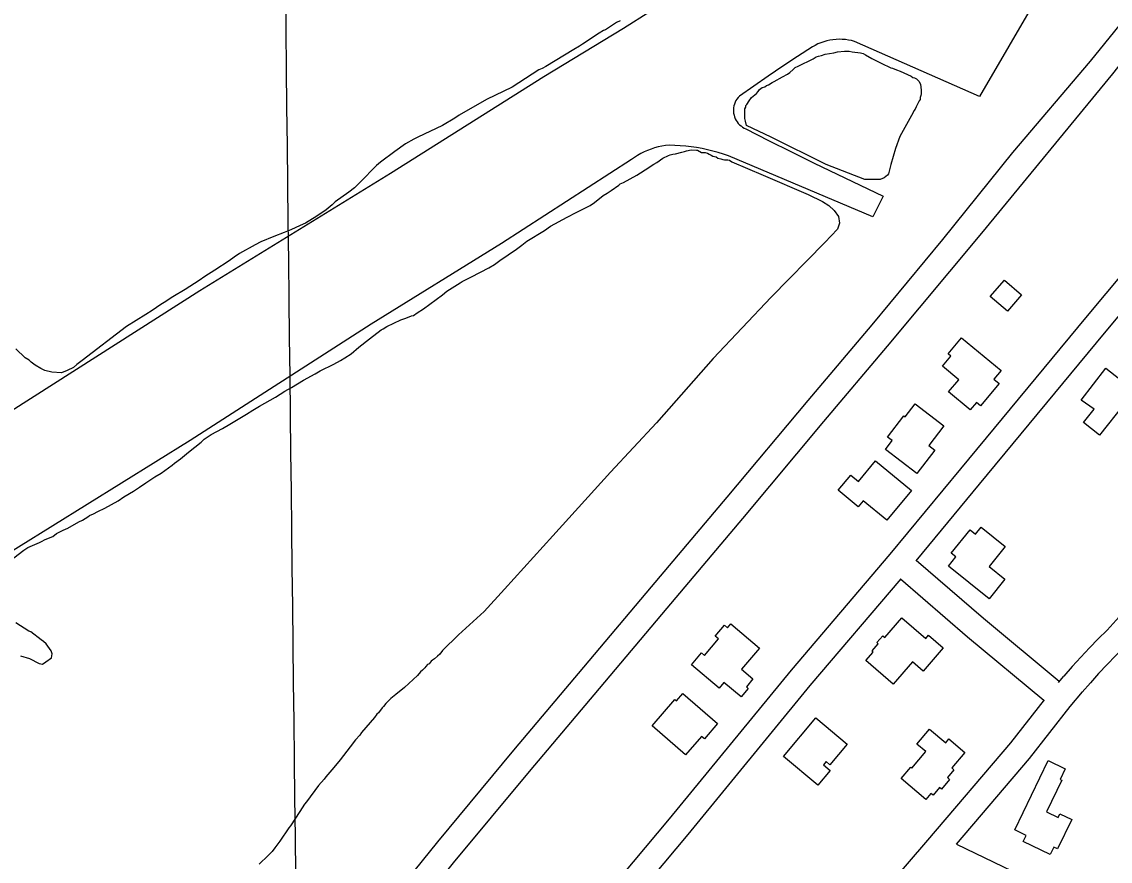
# Model space of a CAD drawing. Extents: x 3683613 to 3738215, y 469626 to 495384.
# Drawn here: x 3703185 to 3704528, y 491526 to 492561 of the extents above; entities that cross this region are included whole.
import ezdxf

# ---------------------------------------------------------------- set-up
doc = ezdxf.new("R2010")
doc.units = 0
for name, color, linetype in [('V-BLDG-OTLN', 7, 'Continuous'), ('V-GRID-MAJR', 7, 'Continuous'), ('V-ROAD-CNTR', 7, 'Continuous'), ('V-RUNW-EDGE', 7, 'Continuous'), ('V-SITE-VEGE', 7, 'Continuous'), ('V-TOPO-SHOR', 7, 'Continuous')]:
    doc.layers.add(name, color=color, linetype=linetype)

msp = doc.modelspace()

# ---------------------------------------------------------------- linework, layer by layer
at = {"layer": 'V-BLDG-OTLN'}
for points in [[(3704400.687, 492204.174), (3704379.58, 492222.20300000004), (3704396.918, 492242.499), (3704418.0270000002, 492224.47000000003)], [(3704344.174, 492171.38), (3704392.839, 492130.794), (3704384.059, 492120.268), (3704390.487, 492114.908), (3704367.542, 492087.397), (3704362.411, 492091.67600000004), (3704354.721, 492082.458), (3704328.198, 492104.57800000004), (3704340.643, 492119.50200000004), (3704320.653, 492136.175), (3704330.887, 492148.444), (3704327.4420000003, 492151.31700000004)], [(3704522.145, 492133.699), (3704568.006, 492097.58400000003), (3704554.8680000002, 492080.89900000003), (3704544.309, 492089.216), (3704514.443, 492051.287), (3704494.741, 492066.803), (3704507.66, 492083.207), (3704491.661, 492094.533)], [(3704286.951, 492089.86100000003), (3704322.258, 492062.762), (3704303.66, 492038.532), (3704311.234, 492032.72000000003), (3704289.083, 492003.857), (3704250.259, 492033.65400000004), (3704258.596, 492044.516), (3704252.95, 492048.85000000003), (3704273.088, 492075.08900000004), (3704274.6750000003, 492073.87)], [(3704237.967, 492019.43), (3704282.261, 491983.07800000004), (3704252.071, 491946.292), (3704222.83, 491970.289), (3704216.782, 491962.92), (3704192.108, 491983.17100000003), (3704207.554, 492001.988), (3704217.173, 491994.092)], [(3704398.11, 491913.936), (3704378.204, 491889.206), (3704397.668, 491873.537), (3704378.1240000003, 491849.264), (3704327.915, 491889.68700000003), (3704337.098, 491901.09500000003), (3704331.454, 491905.637), (3704354.699, 491934.512), (3704361.273, 491929.22000000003), (3704368.293, 491937.94)], [(3704259.952, 491744.21), (3704226.238, 491773.369), (3704235.188, 491783.716), (3704233.684, 491785.016), (3704241.336, 491793.86), (3704239.611, 491795.35000000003), (3704246.88, 491803.753), (3704249.47, 491801.51300000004), (3704270.608, 491825.95), (3704300.089, 491800.45), (3704303.4620000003, 491804.349), (3704321.468, 491788.77400000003), (3704296.673, 491760.108), (3704283.537, 491771.473)], [(3704045.182, 491739.219), (3704010.944, 491768.126), (3704023.173, 491782.614), (3704027.039, 491779.347), (3704044.38, 491799.889), (3704040.345, 491803.293), (3704051.8200000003, 491816.885), (3704055.605, 491813.688), (3704059.545, 491818.356), (3704094.719, 491788.656), (3704072.632, 491762.494), (3704086.818, 491750.518), (3704078.6550000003, 491740.849), (3704081.086, 491738.797), (3704072.222, 491728.299), (3704051.052, 491746.172)], [(3704000.2600000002, 491732.577), (3704043.239, 491695.465), (3704026.9450000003, 491676.591), (3704023.39, 491679.661), (3704003.686, 491656.84), (3703962.355, 491692.531), (3703990.577, 491725.215), (3703992.481, 491723.57)], [(3704164.478, 491702.603), (3704203.1, 491670.242), (3704181.637, 491644.63), (3704176.951, 491648.554), (3704173.682, 491644.657), (3704182.132, 491637.575), (3704166.981, 491619.493), (3704124.598, 491655.005)], [(3704300.091, 491601.847), (3704269.453, 491627.574), (3704281.401, 491641.802), (3704282.802, 491640.62200000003), (3704299.964, 491661.063), (3704288.9820000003, 491670.28500000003), (3704304.5270000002, 491688.797), (3704324.6520000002, 491671.895), (3704328.525, 491676.507), (3704348.2, 491659.984), (3704332.042, 491640.745), (3704334.79, 491638.435), (3704326.69, 491628.791), (3704329.398, 491626.517), (3704319.4050000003, 491614.619), (3704316.9250000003, 491616.699), (3704308.93, 491607.17600000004), (3704306.37, 491609.324)], [(3704450.889, 491649.924), (3704472.045, 491639.743), (3704465.7490000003, 491626.66500000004), (3704467.756, 491625.69800000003), (3704449.015, 491586.75800000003), (3704463.378, 491579.846), (3704465.528, 491584.32), (3704479.9560000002, 491577.378), (3704462.415, 491540.929), (3704457.795, 491543.15400000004), (3704453.328, 491533.876), (3704420.091, 491549.871), (3704423.835, 491557.647), (3704409.7430000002, 491564.43)]]:
    msp.add_lwpolyline(points, close=True, dxfattribs=at)
at = {"layer": 'V-GRID-MAJR'}
msp.add_spline([(3703712.5700000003, 475224.829), (3703642.089, 481281.841), (3703571.5670000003, 487342.321), (3703501.045, 493402.81200000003), (3703501.005, 493406.26900000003)], degree=3, dxfattribs=at)
at = {"layer": 'V-ROAD-CNTR'}
for points in [[(3705213.988344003, 493060.22968476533), (3705092.8624941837, 492913.7112065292), (3704971.7010291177, 492768.7306329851), (3704808.762324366, 492572.011733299), (3704647.453351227, 492376.1204823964), (3704496.904375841, 492196.0598641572), (3704342.71224487, 492009.7620840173), (3704255.763635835, 491904.5620408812), (3704133.8226358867, 491761.51188631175), (3703983.5570396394, 491577.8668278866), (3703808.0021071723, 491368.1407479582), (3703616.866520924, 491137.50128690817)], [(3705242.6413207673, 493047.80543103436), (3705115.9335058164, 492894.53479347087), (3704994.7629708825, 492749.5433670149), (3704831.8936756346, 492552.908266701), (3704670.5406487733, 492356.96351760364), (3704519.9676241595, 492176.87413584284), (3704365.8297551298, 491990.6419159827), (3704287.805897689, 491896.2400243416)], [(3704611.7778563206, 491909.33147778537), (3704601.7763253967, 491898.0511280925), (3704575.692535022, 491868.7987645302), (3704549.5267000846, 491839.6211714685), (3704523.539737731, 491810.80534631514), (3704512.8040065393, 491800.12461475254), (3704501.8848308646, 491788.876003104), (3704491.159436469, 491777.4430376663), (3704480.630025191, 491765.8267259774), (3704470.3865189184, 491754.1250478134)], [(3704464.6365200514, 491747.2291250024), (3704370.998818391, 491824.971773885), (3704288.1568355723, 491896.6646278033)], [(3704269.071030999, 491873.92842558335), (3704156.8493641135, 491742.28011368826), (3704006.668960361, 491558.7391721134), (3703831.053892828, 491348.94125204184), (3703639.965479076, 491118.3587130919)], [(3704445.784659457, 491723.8887863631), (3704351.599181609, 491802.086226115), (3704268.8645380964, 491873.68618678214)], [(3704602.3505775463, 491853.6181042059), (3704598.0554649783, 491848.8012354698), (3704571.8332999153, 491819.5608285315), (3704545.274262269, 491790.1106536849), (3704534.1479934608, 491779.0413852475), (3704523.589169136, 491768.16399689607), (3704513.214563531, 491757.1049623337), (3704503.031974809, 491745.8712740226), (3704492.9594810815, 491734.3649521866)], [(3704463.898076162, 491746.34261078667), (3704470.147648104, 491753.8453262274)], [(3704338.032358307, 491546.8624793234), (3704428.081418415, 491652.57404150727), (3704478.249424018, 491716.6982363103), (3704493.1983518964, 491734.64467377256)], [(3704108.5828274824, 491320.3686849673), (3704222.322815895, 491458.16397433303), (3704302.6046360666, 491551.53615737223), (3704404.838581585, 491671.5519584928), (3704446.355318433, 491724.6181964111)], [(3704338.0054052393, 491546.83083822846), (3704475.2442684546, 491480.41829837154), (3704675.8770333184, 491383.7194512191), (3704824.586966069, 491313.949933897), (3704833.010506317, 491309.59096549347), (3704841.238512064, 491305.0444876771), (3704849.338025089, 491300.27139224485), (3704857.303065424, 491295.27794476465), (3704865.128162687, 491290.0657459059), (3704872.8050007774, 491284.6417564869), (3704880.331289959, 491279.00776155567), (3704888.095453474, 491272.85309381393), (3704900.148246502, 491261.27721733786), (3704911.7476044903, 491250.386247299), (3704923.4701786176, 491239.6303304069), (3704935.1463032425, 491229.15558570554), (3704941.4780638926, 491223.9205810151)]]:
    msp.add_lwpolyline(points, dxfattribs=at)
at = {"layer": 'V-RUNW-EDGE'}
for points in [[(3704438.63, 492593.6339999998), (3704366.446, 492468.9049999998), (3704212.17, 492536.80399999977), (3704208.443, 492537.77699999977), (3704204.664, 492538.5249999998), (3704200.849, 492539.04899999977), (3704197.009, 492539.34799999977), (3704193.159, 492539.4219999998), (3704189.31, 492539.26799999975), (3704185.477, 492538.88699999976), (3704181.673, 492538.2809999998), (3704177.909, 492537.4539999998), (3704174.204, 492536.4069999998), (3704170.5670000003, 492535.14099999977), (3704167.0100000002, 492533.66499999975), (3704163.544, 492531.9809999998), (3704160.186, 492530.0969999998), (3704141.92, 492518.30499999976), (3704123.772, 492506.32799999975), (3704105.748, 492494.1669999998), (3704087.844, 492481.82799999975), (3704070.068, 492469.30599999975), (3704068.495, 492467.6109999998), (3704067.088, 492465.7759999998), (3704065.861, 492463.8139999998), (3704064.825, 492461.7429999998), (3704063.989, 492459.5839999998), (3704063.36, 492457.35999999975), (3704062.9450000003, 492455.0849999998), (3704062.7460000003, 492452.77699999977), (3704062.767, 492450.46299999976), (3704063.004, 492448.1609999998), (3704063.461, 492445.89199999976), (3704064.126, 492443.67399999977), (3704065.001, 492441.5309999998), (3704066.072, 492439.47899999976), (3704067.3340000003, 492437.53799999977), (3704068.771, 492435.72499999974), (3704070.375, 492434.05599999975), (3704072.128, 492432.54499999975), (3704074.014, 492431.20699999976), (3704076.021, 492430.05399999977), (3704078.127, 492429.0959999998), (3704106.1350000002, 492414.80099999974), (3704134.231, 492400.68599999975), (3704162.42, 492386.75099999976), (3704190.697, 492372.9969999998), (3704219.062, 492359.4269999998), (3704247.5100000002, 492346.0349999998), (3704234.561, 492320.67499999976), (3704056.805, 492395.60299999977), (3704050.364, 492397.78999999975), (3704043.859, 492399.7869999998), (3704037.3000000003, 492401.58899999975), (3704030.6890000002, 492403.19699999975), (3704024.035, 492404.6059999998), (3704017.34, 492405.8139999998), (3704010.612, 492406.82599999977), (3704003.858, 492407.63699999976), (3703997.0810000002, 492408.24499999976), (3703990.292, 492408.6509999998), (3703983.4930000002, 492408.85999999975), (3703978.921, 492408.3619999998), (3703974.381, 492407.63099999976), (3703969.884, 492406.6679999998), (3703965.444, 492405.4759999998), (3703961.069, 492404.0589999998), (3703956.772, 492402.41899999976), (3703952.566, 492400.5629999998), (3703948.457, 492398.49499999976), (3703944.464, 492396.21899999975), (3703940.591, 492393.73899999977), (3703936.847, 492391.06699999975), (3703776.532, 492287.66899999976), (3703615.879, 492188.21199999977), (3703392.47, 492044.4649999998), (3703138.197, 491886.6279999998)], [(3703172.001, 492081.21199999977), (3703404.519, 492229.5429999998), (3703639.734, 492374.29499999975), (3703828.981, 492493.77799999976), (3703926.9390000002, 492553.27199999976), (3703992.014, 492594.7749999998)]]:
    msp.add_lwpolyline(points, dxfattribs=at)
at = {"layer": 'V-SITE-VEGE'}
for p, q in [((3703923.056, 492562.048), (3703918.503, 492560.104)), ((3703902.275, 492550.286), (3703897.196, 492546.83900000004)), ((3703904.8000000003, 492551.253), (3703902.275, 492550.286)), ((3703918.503, 492560.104), (3703904.8000000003, 492551.253)), ((3703897.196, 492546.83900000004), (3703876.39, 492533.5729999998)), ((3703865.733, 492526.68700000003), (3703831.248, 492506.074)), ((3703872.835, 492531.109), (3703865.733, 492526.68700000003)), ((3703876.39, 492533.5729999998), (3703872.835, 492531.10899999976)), ((3703814.514, 492496.264), (3703789.651, 492480.538)), ((3703822.636, 492501.677), (3703814.514, 492496.264)), ((3703826.687, 492503.629), (3703822.636, 492501.677)), ((3703831.248, 492506.074), (3703826.687, 492503.6289999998)), ((3703789.651, 492480.538), (3703758.262, 492465.4109999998)), ((3703758.262, 492465.4109999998), (3703724.292, 492445.795)), ((3703719.215, 492442.34799999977), (3703703.998, 492433.0199999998)), ((3703724.292, 492445.795), (3703719.215, 492442.34799999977)), ((3703703.998, 492433.0199999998), (3703673.626, 492418.88300000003)), ((3703668.563, 492416.443), (3703658.424, 492410.55700000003)), ((3703673.626, 492418.88300000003), (3703668.563, 492416.443)), ((3703645.216, 492401.196), (3703627.427, 492387.8839999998)), ((3703658.424, 492410.55700000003), (3703645.216, 492401.196)), ((3703627.427, 492387.8839999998), (3703622.342, 492383.935)), ((3703617.752, 492379.4769999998), (3703607.023, 492367.568)), ((3703622.342, 492383.935), (3703617.752, 492379.4769999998)), ((3703607.023, 492367.568), (3703595.292, 492356.177)), ((3703588.1750000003, 492350.75), (3703571.412, 492338.929)), ((3703595.292, 492356.177), (3703588.1750000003, 492350.75)), ((3703567.845, 492335.4609999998), (3703560.21, 492329.037)), ((3703571.412, 492338.929), (3703567.845, 492335.461)), ((3703549.034, 492321.15400000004), (3703534.835, 492312.815)), ((3703560.21, 492329.037), (3703549.034, 492321.15400000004)), ((3703528.259, 492309.89400000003), (3703516.616, 492304.534)), ((3703534.835, 492312.815), (3703528.259, 492309.89400000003)), ((3703495.882, 492296.287), (3703479.699, 492289.488)), ((3703508.524, 492301.13300000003), (3703495.882, 492296.287)), ((3703516.616, 492304.534), (3703508.524, 492301.13300000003)), ((3703472.611, 492286.072), (3703453.349, 492275.291)), ((3703479.699, 492289.488), (3703472.611, 492286.0720000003)), ((3703446.751, 492270.863), (3703440.6520000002, 492266.427)), ((3703453.349, 492275.291), (3703446.751, 492270.863)), ((3703422.8850000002, 492254.621), (3703410.704, 492246.75200000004)), ((3703440.6520000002, 492266.427), (3703422.8850000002, 492254.621)), ((3703403.593, 492241.829), (3703386.345, 492231.01900000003)), ((3703410.704, 492246.75200000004), (3703403.593, 492241.829)), ((3703386.345, 492231.01900000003), (3703371.126, 492221.691)), ((3703360.47, 492214.8069999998), (3703356.411, 492212.352)), ((3703371.126, 492221.691), (3703360.47, 492214.8069999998)), ((3703338.1350000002, 492200.05), (3703325.9620000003, 492192.685)), ((3703345.745, 492204.967), (3703338.1350000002, 492200.05)), ((3703356.411, 492212.352), (3703345.745, 492204.967)), ((3703325.9620000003, 492192.685), (3703314.29, 492185.314)), ((3703314.29, 492185.314), (3703259.383, 492143.381)), ((3703189.0470000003, 492146.417), (3703177.645, 492157.64400000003)), ((3703194.036, 492143.832), (3703189.0470000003, 492146.417)), ((3703196.512, 492141.28), (3703194.036, 492143.832)), ((3703201.486, 492137.688), (3703196.512, 492141.28)), ((3703208.466, 492133.565), (3703201.486, 492137.688)), ((3703213.455, 492130.9809999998), (3703208.466, 492133.565)), ((3703248.699, 492134.487), (3703241.1070000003, 492131.079)), ((3703252.776, 492138.452), (3703248.699, 492134.487)), ((3703259.383, 492143.381), (3703252.776, 492138.452)), ((3703221.97, 492128.8449999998), (3703213.455, 492130.9809999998)), ((3703234.0270000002, 492128.167), (3703221.97, 492128.84500000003)), ((3703241.1070000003, 492131.079), (3703234.0270000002, 492128.167))]:
    msp.add_line(p, q, dxfattribs=at)
msp.add_lwpolyline([(3704284.4560000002, 492449.168), (3704267.904, 492419.526), (3704262.576, 492404.663), (3704256.784, 492385.088), (3704253.861, 492373.335), (3704252.659, 492371.77900000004), (3704248.682, 492368.694), (3704243.537, 492366.409), (3704224.667, 492366.683), (3704176.967, 492385.074), (3704109.436, 492418.69800000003), (3704078.981, 492433.298), (3704077.645, 492438.539), (3704076.685, 492441.57), (3704076.713, 492443.581), (3704076.75, 492446.094), (3704076.859, 492453.63300000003), (3704077.8910000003, 492455.63), (3704077.924, 492457.639), (3704079.454, 492459.126), (3704082.032, 492463.613), (3704085.106, 492467.59), (3704091.211, 492472.53), (3704093.257, 492475.012), (3704094.8030000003, 492477.50200000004), (3704098.359, 492479.96400000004), (3704101.3880000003, 492480.927), (3704103.421, 492482.405), (3704105.949, 492483.374), (3704110.518, 492486.32300000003), (3704113.045, 492487.292), (3704123.185, 492493.178), (3704129.267, 492496.608), (3704132.312, 492498.574), (3704136.384, 492502.033), (3704138.934, 492504.511), (3704142.481, 492506.469), (3704161.21, 492515.24700000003), (3704164.765, 492517.70900000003), (3704167.796, 492518.669), (3704171.329, 492519.624), (3704175.873, 492521.065), (3704186.46, 492522.923), (3704190.998, 492523.863), (3704199.557, 492524.746), (3704205.588, 492524.656), (3704209.098, 492524.103), (3704219.639, 492522.943), (3704222.64, 492521.895), (3704225.636, 492520.342), (3704233.611, 492515.702), (3704236.605, 492514.14900000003), (3704240.1010000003, 492512.591), (3704248.086, 492508.452), (3704253.577, 492505.859), (3704257.073, 492504.298), (3704259.078, 492503.768), (3704264.075, 492501.683), (3704268.574, 492500.11), (3704282.058, 492493.878), (3704284.0470000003, 492492.344), (3704286.0500000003, 492491.81200000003), (3704288.548, 492490.76900000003), (3704291.522, 492487.71), (3704293.48, 492484.163), (3704294.375, 492476.609), (3704294.309, 492472.085), (3704293.779, 492470.085), (3704293.238, 492467.576), (3704293.201, 492465.063), (3704291.671, 492463.576), (3704288.044, 492456.08900000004), (3704286.9960000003, 492453.08400000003), (3704285.458, 492451.10000000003)], close=True, dxfattribs=at)
for points in [[(3703201.056, 491916.541), (3703206.623, 491918.974), (3703209.15, 491919.943), (3703213.711, 491922.39), (3703223.318, 491926.271), (3703227.893, 491929.724), (3703236.001, 491934.129), (3703241.568, 491936.564), (3703255.254, 491944.408), (3703259.807, 491946.352), (3703266.4, 491950.278), (3703268.4390000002, 491952.25800000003), (3703273.4960000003, 491954.195), (3703278.5670000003, 491957.14), (3703287.168, 491961.036), (3703303.894, 491970.344), (3703311.005, 491975.267), (3703322.668, 491982.136), (3703330.281, 491987.054), (3703337.899, 491992.473), (3703349.0670000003, 491999.851), (3703356.673, 492004.265), (3703370.3910000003, 492014.12), (3703373.4420000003, 492016.59), (3703380.559, 492022.015), (3703390.738, 492030.414), (3703406, 492042.759), (3703410.071, 492046.22000000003), (3703418.703, 492052.12700000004), (3703432.384, 492059.469), (3703441.512, 492064.865), (3703453.685, 492072.23), (3703462.3030000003, 492077.131), (3703469.916, 492082.048), (3703478.032, 492086.957), (3703497.801, 492098.231), (3703509.473, 492105.602), (3703517.5810000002, 492110.009), (3703532.287, 492118.844), (3703546.9820000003, 492126.67600000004), (3703553.071, 492130.608), (3703569.782, 492138.911), (3703577.892, 492143.318), (3703583.471, 492146.757), (3703591.083, 492151.672), (3703600.75, 492159.575), (3703613.972, 492169.94), (3703628.214, 492181.29600000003), (3703630.741, 492182.265), (3703635.31, 492185.21400000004), (3703652.523, 492193.51), (3703658.583, 492195.433), (3703665.663, 492198.346), (3703668.184, 492198.813), (3703672.7600000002, 492202.266), (3703680.372, 492207.181), (3703703.748, 492224.43700000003), (3703709.343, 492228.879), (3703725.582, 492239.201), (3703728.117, 492240.672), (3703739.764, 492246.53500000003), (3703761.045, 492257.789), (3703768.139, 492261.707), (3703774.7460000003, 492266.63800000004), (3703795.056, 492280.419), (3703801.663, 492285.351), (3703807.768, 492290.289), (3703829.579, 492303.545), (3703837.2, 492308.96400000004), (3703857.473, 492320.232), (3703859.49, 492320.705), (3703867.096, 492325.119), (3703881.273, 492331.951), (3703885.832, 492334.4), (3703891.419, 492338.33900000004), (3703902.099, 492346.729), (3703907.168, 492349.672), (3703911.745, 492353.125), (3703921.389, 492359.51900000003), (3703922.919, 492361.006), (3703926.972, 492362.958), (3703943.688, 492371.766), (3703948.255, 492374.713), (3703953.844, 492378.652), (3703964.4990000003, 492385.539), (3703968.049, 492387.49700000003), (3703975.669, 492392.916), (3703982.755, 492396.332), (3703984.775, 492396.805), (3703987.806, 492397.77), (3703991.33, 492398.218), (3703998.9, 492400.119), (3704002.432, 492401.07300000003), (3704004.96, 492402.042), (3704010.504, 492402.965), (3704017.037, 492402.871), (3704018.54, 492402.673)], [(3704018.54, 492402.673), (3704023.285, 492399.732), (3704027.809, 492399.664), (3704030.818, 492399.119), (3704032.806, 492397.581), (3704035.305, 492396.541), (3704037.3000000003, 492395.505), (3704041.306, 492394.44200000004), (3704043.294, 492392.90400000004), (3704047.3000000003, 492391.841), (3704049.807, 492391.3), (3704051.81, 492390.77), (3704053.821, 492390.74100000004), (3704055.832, 492390.71), (3704057.835, 492390.18), (3704060.628, 492388.349), (3704099.3170000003, 492372.055), (3704154.7970000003, 492348.04600000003), (3704172.7630000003, 492339.527), (3704180.549, 492334.3), (3704187.146, 492328.306), (3704192.147, 492320.76300000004), (3704193.605, 492312.878), (3704191.137, 492305.44200000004), (3704175.558, 492288.76300000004), (3704109.301, 492221.316), (3704037.812, 492145.69), (3703967.848, 492066.5), (3703911.122, 492005.596), (3703839.989, 491927.213), (3703780.437, 491861.24100000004), (3703755.265, 491833.691), (3703723.784, 491805.056), (3703703.84, 491785.688), (3703700.758, 491781.207), (3703697.7060000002, 491778.739), (3703694.137, 491775.272), (3703691.6010000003, 491773.803), (3703690.071, 491772.315), (3703687.514, 491769.335), (3703685.488, 491768.36), (3703683.4420000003, 491765.876), (3703681.912, 491764.391), (3703679.3540000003, 491761.411), (3703676.813, 491759.43700000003), (3703673.2290000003, 491754.96400000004), (3703656.9250000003, 491740.12), (3703646.238, 491731.226), (3703640.133, 491726.288), (3703634.012, 491720.34500000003), (3703630.94, 491716.365), (3703629.41, 491714.88), (3703624.8000000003, 491708.91500000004), (3703622.7600000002, 491706.934), (3703620.188, 491702.947), (3703603.832, 491684.586), (3703601.77, 491681.097), (3703596.664, 491675.641), (3703589.9960000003, 491666.689), (3703577.7, 491650.78), (3703570.022, 491641.341), (3703559.8000000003, 491629.925), (3703557.7460000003, 491626.939), (3703551.094, 491618.993), (3703536.2260000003, 491599.101), (3703533.67, 491596.121), (3703528.009, 491587.157), (3703516.184, 491569.229), (3703514.1380000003, 491566.745), (3703503.341, 491550.311), (3703497.193, 491542.357), (3703493.609, 491537.884), (3703489.011, 491532.924), (3703477.792, 491522.028)], [(3703175.174, 491899.82300000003), (3703187.376, 491909.199), (3703192.453, 491912.64400000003), (3703201.056, 491916.541)], [(3703183.47, 491779.04600000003), (3703194.484, 491775.87), (3703206.4590000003, 491769.662), (3703210.465, 491768.599), (3703214.5300000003, 491771.55700000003), (3703221.6410000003, 491776.48), (3703222.216, 491781.5), (3703221.262, 491785.033), (3703214.8510000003, 491793.67100000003), (3703211.88, 491796.733), (3703208.894, 491798.787), (3703195.965, 491808.527), (3703193.466, 491809.568), (3703177.529, 491819.855)]]:
    msp.add_lwpolyline(points, dxfattribs=at)
at = {"layer": 'V-TOPO-SHOR'}
for points in [[(3704321.075, 492292.603), (3704407.3200000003, 492399.65400000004), (3704503.103, 492512.472), (3704580.917, 492608.619), (3704666.288, 492709.77400000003), (3704725.065, 492781.254), (3704766.136, 492831.19800000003), (3704843.487, 492922.625), (3704928.892, 493026.143), (3705014.316, 493130.843), (3705109.77, 493248.001), (3705218.795, 493377.56200000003), (3705260.892084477, 493426.7476321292)], [(3704369.235, 492300.17), (3704530.835, 492496.707), (3704621.139, 492611.97000000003), (3704674.965, 492683.652), (3704717.737, 492726.746), (3704810.649, 492831.731), (3704897.265, 492937.199), (3705014.708, 493076.878), (3705091.024, 493178.166), (3705181.611, 493285.94200000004), (3705241.773, 493359.895), (3705261.424, 493384.027), (3705268.662, 493394.163), (3705275.471, 493401.941), (3705282.258, 493408.142), (3705287.896, 493416.723), (3705298.6700727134, 493427.1872293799)], [(3703130.896, 490573.473), (3703193.913, 490708.039), (3703245.1890000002, 490847.89900000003), (3703312.859, 491004.454), (3703354.818, 491099.549), (3703368.312, 491133.615), (3703376.015, 491148.469), (3703379.65, 491154.718), (3703385.237, 491159.75800000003), (3703408.295, 491174.387), (3703438.1040000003, 491192.855), (3703467.247, 491219.606), (3703505.2970000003, 491262.768), (3703595.5130000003, 491372.125), (3703717.461, 491523.552), (3703811.274, 491636.401), (3703897.452, 491738.727), (3703980.824, 491837.943), (3704074.211, 491948.43200000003), (3704174.423, 492067.884), (3704252.9790000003, 492160.867), (3704369.235, 492300.17)], [(3703160.223, 490747.52400000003), (3703220.535, 490885.67600000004), (3703289.825, 491045.356), (3703330.901, 491136.064), (3703347.14, 491167.01), (3703355.193, 491179.101), (3703358.429, 491184.963), (3703362.4080000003, 491187.662), (3703388.987, 491200.66500000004), (3703418.795, 491219.13300000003), (3703447.938, 491245.882), (3703485.986, 491289.04600000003), (3703576.205, 491398.403), (3703698.153, 491549.83), (3703791.966, 491662.679), (3703878.143, 491765.003), (3703961.515, 491864.219), (3704054.9020000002, 491974.71), (3704155.115, 492094.16000000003), (3704233.67, 492187.143), (3704321.075, 492292.603)]]:
    msp.add_lwpolyline(points, dxfattribs=at)

doc.saveas('drawing.dxf')
